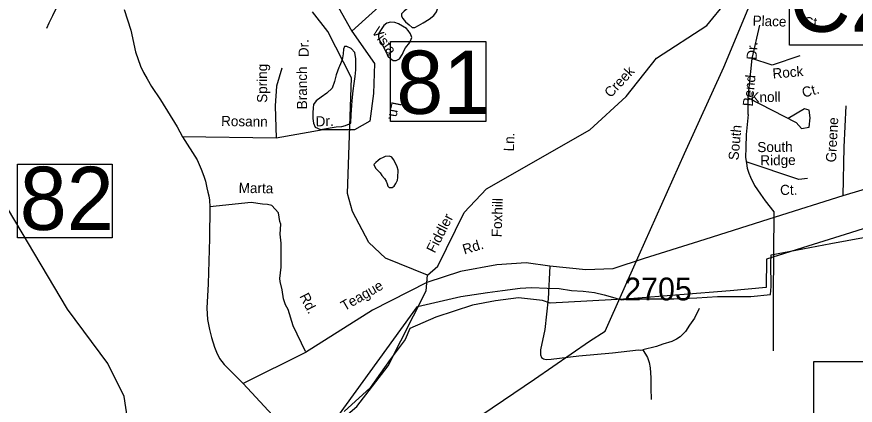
# Model space of a CAD drawing. Extents: x 1551653 to 1702041, y 811336 to 920032.
# Drawn here: x 1638801 to 1644240, y 833765 to 836287 of the extents above; entities that cross this region are included whole.
import ezdxf

# ---------------------------------------------------------------- set-up
doc = ezdxf.new("R2010")
doc.units = 0
for name, color, linetype in [('Old_Level_10', 7, 'Continuous'), ('Old_Level_21', 7, 'Continuous'), ('Old_Level_3', 7, 'Continuous'), ('Old_Level_31', 7, 'Continuous'), ('Old_Level_32', 7, 'Continuous'), ('Old_Level_35', 7, 'Continuous'), ('Old_Level_48', 7, 'Continuous'), ('Old_Level_49', 7, 'Continuous'), ('Old_Level_50', 7, 'Continuous'), ('Old_Level_56', 7, 'Continuous'), ('Old_Level_59', 7, 'Continuous'), ('Old_Level_62', 7, 'Continuous'), ('Old_Level_8', 7, 'Continuous')]:
    doc.layers.add(name, color=color, linetype=linetype)

msp = doc.modelspace()

# ---------------------------------------------------------------- linework, layer by layer
at = {"layer": 'Old_Level_3'}
msp.add_lwpolyline([(1650808.613, 831130.304), (1645970.409, 831130.304), (1643972.096, 831130.304), (1643972.096, 831415.422), (1643972.096, 834024.196), (1643972.096, 834048.906), (1644018.656, 834048.906), (1650808.613, 834048.906), (1650808.613, 831130.304)], dxfattribs=at)
at = {"layer": 'Old_Level_31'}
msp.add_line((1641464.819, 834563.407), (1641464.819, 834563.407), dxfattribs=at)
for points in [[(1643813.771, 836632.592), (1644869.353, 836632.592), (1644869.353, 836101.557), (1643813.771, 836101.557), (1643813.771, 836632.592)], [(1641225.439, 836124.843), (1641844.149, 836124.843), (1641844.149, 835605.572), (1641225.439, 835605.572), (1641225.439, 836124.843)], [(1638806.15, 835330.293), (1639420.284, 835330.293), (1639420.284, 834850.554), (1638806.15, 834850.554), (1638806.15, 835330.293)]]:
    msp.add_lwpolyline(points, dxfattribs=at)
at = {"layer": 'Old_Level_32'}
for points in [[(1645615.599, 835673.642), (1645150.15, 835446.772), (1645010.606, 835387.966), (1644694.798, 835285.057), (1644160.32, 835124.67), (1643719.657, 834985.006), (1643223.91, 834826.966), (1642869.767, 834716.98), (1642667.796, 834650.824), (1642491.53, 834643.473), (1642259.079, 834668.219), (1642106.145, 834689.3), (1641914.81, 834675.114), (1641679.185, 834632.559), (1641460.029, 834560.981)], [(1641460.029, 834560.981), (1641107.301, 834382.311), (1640673.665, 834106.991), (1640268.944, 833905.774)]]:
    msp.add_lwpolyline(points, dxfattribs=at)
at = {"layer": 'Old_Level_35'}
for p, q in [((1640973.324, 836193.178), (1641486.277, 836654.221)), ((1643619.532, 836233.002), (1643569.722, 836014.924)), ((1643881.04, 836033.616), (1643700.475, 835971.308)), ((1643569.722, 836014.924), (1643543.794, 835761.947)), ((1643700.475, 835971.308), (1643569.722, 836014.924)), ((1643569.722, 836014.924), (1643575.948, 836008.693)), ((1640519.669, 835953.443), (1640485.662, 835835.88)), ((1640485.662, 835835.88), (1640476.387, 835709.037)), ((1643544.771, 835651.535), (1643545.593, 835761.018)), ((1643545.593, 835761.018), (1643856.133, 835600.573)), ((1640476.387, 835709.037), (1640483.159, 835498.943)), ((1643909.836, 835688.584), (1643804.764, 835627.114)), ((1643940.968, 835679.238), (1643909.836, 835688.584)), ((1643947.194, 835629.391), (1643940.968, 835679.238)), ((1643856.133, 835600.573), (1643891.157, 835560.073)), ((1643940.968, 835569.419), (1643947.194, 835629.391)), ((1643891.157, 835560.073), (1643940.968, 835569.419)), ((1640483.159, 835498.943), (1639875.23, 835506.318)), ((1643874.814, 835229.84), (1643532.266, 835344.104)), ((1643930.851, 835236.071), (1643874.814, 835229.84))]:
    msp.add_line(p, q, dxfattribs=at)
for points in [[(1639487.766, 836437.28), (1639269.629, 836415.949), (1639167.769, 836415.614), (1639139.721, 836413.984), (1639115.597, 836408.472), (1639097.388, 836398.636), (1639079.137, 836376.996), (1639064.77, 836359.276), (1639031.781, 836291.71), (1639009.003, 836244.148), (1638992.51, 836210.464)], [(1640849.835, 836418.945), (1640973.324, 836193.178), (1641120.56, 835984.045), (1641115.81, 835789.171), (1641092.063, 835608.557), (1640992.322, 835551.521), (1640788.09, 835551.521), (1640483.159, 835498.943)], [(1639498.143, 836333.973), (1639540.111, 836198.551), (1639570.416, 836057.959), (1639603.477, 835965.335), (1639622.762, 835923.984), (1639647.557, 835882.634), (1639675.107, 835833.013), (1639732.963, 835747.556), (1639840.408, 835572.781), (1639875.23, 835506.318)], [(1644179.439, 835707.276), (1644164.996, 835439.626), (1644160.32, 835124.67)], [(1643544.771, 835651.535), (1643532.727, 835521.709), (1643529.42, 835437.729), (1643528.321, 835373.72), (1643533.748, 835335.587), (1643539.302, 835303.658), (1643548.656, 835271.45), (1643560.329, 835245.2), (1643587.438, 835190.82), (1643624.509, 835134.236), (1643655.663, 835091.782), (1643712.451, 835020.791)], [(1639875.23, 835506.318), (1639970.372, 835357.442), (1639996.319, 835296.854), (1640013.618, 835251.845), (1640023.997, 835218.954), (1640032.646, 835175.677), (1640039.566, 835147.979), (1640046.485, 835123.744), (1640051.674, 835096.046), (1640052.546, 835051.765)], [(1640673.792, 834114.223), (1640593.003, 834279.614), (1640560.318, 834385.65), (1640544.921, 834415.782), (1640530.576, 834456.031), (1640523.231, 834514.836), (1640509.72, 834567.063), (1640506.127, 834587.145), (1640515.887, 834661.85), (1640515.887, 834739.032), (1640515.887, 834816.215), (1640508.543, 834875.02), (1640514.611, 834939.622), (1640506.883, 834956.49), (1640497.526, 835014.684), (1640455.371, 835060.349), (1640427.484, 835066.72), (1640394.704, 835069.814), (1640321.261, 835080.84), (1640052.546, 835051.765)], [(1640052.546, 835051.765), (1640049.79, 834847.77), (1640041.525, 834552.804), (1640033.26, 834395.121), (1640038.77, 834320.69), (1640049.79, 834257.286), (1640063.566, 834204.909), (1640082.851, 834141.505), (1640096.626, 834108.424), (1640115.911, 834067.074), (1640146.217, 834028.48), (1640187.542, 833987.13), (1640223.357, 833951.293), (1640268.944, 833905.774)], [(1643712.451, 835020.791), (1643707.681, 834470.792), (1643707.894, 834116.797)], [(1642259.079, 834668.219), (1642248.062, 834455.048), (1642226.029, 834256.58), (1642198.865, 834125.042), (1642198.373, 834091.036), (1642204.049, 834074.91), (1642217.891, 834066.823), (1642235.814, 834062.46), (1642267.861, 834064.008), (1642446.181, 834084.999), (1642664.314, 834105.583), (1642834.599, 834124.933), (1642846.557, 834122.689), (1642862.4, 834124.369)], [(1643226.639, 834392.518), (1643197.534, 834329.073), (1643164.992, 834283.512), (1643138.177, 834244.034), (1643103.637, 834208.516), (1643079.51, 834192.997), (1643049.218, 834179.405), (1642990.999, 834160.376), (1642950.908, 834146.984), (1642862.4, 834124.369)], [(1642862.4, 834124.369), (1642891.593, 834073.949), (1642903.145, 834041.699), (1642908.657, 834007.768), (1642913.519, 833941.633), (1642914.379, 833875.58), (1642915.274, 833801.522)], [(1640268.944, 833905.774), (1640486.925, 833669.693), (1640634.813, 833428.375)]]:
    msp.add_lwpolyline(points, dxfattribs=at)
at = {"layer": 'Old_Level_48'}
msp.add_lwpolyline([(1640740.443, 833494.108), (1641400.601, 834406.338), (1641680.926, 834469.831), (1641854.706, 834497.141), (1641952.622, 834509.716), (1642066.513, 834525.231), (1642140.535, 834528.83), (1642240.686, 834525.175), (1642318.796, 834522.669), (1642399.055, 834510.018), (1642475.21, 834504.483), (1642548.402, 834495.927), (1642611.669, 834481.35), (1642665.931, 834466.829), (1642724.251, 834448.23), (1642723.237, 834449.25), (1642776.206, 834455.005), (1642861.269, 834456.511), (1642958.371, 834455.914), (1643063.47, 834456.284), (1643211.524, 834462.469), (1643345.539, 834470.766), (1643561.74, 834471.468), (1643690.703, 834482.836), (1643693.941, 834536.53), (1643692.835, 834684.496), (1643695.043, 834740.221), (1643853.767, 834770.66), (1644081.374, 834813.856), (1644294.022, 834853.088)], dxfattribs=at)
at = {"layer": 'Old_Level_49'}
msp.add_lwpolyline([(1644693.951, 835036.983), (1644210.233, 834884.937), (1643933.105, 834797.739), (1643663.667, 834713.001), (1643661.616, 834527.993), (1643427.65, 834507.987), (1642776.206, 834455.005), (1642260.495, 834427.978), (1642211.488, 834444.024), (1642054.418, 834461.812), (1641905.395, 834442.16), (1641756.272, 834413.83), (1641518.955, 834336.905), (1641351.397, 834263.731), (1641321.259, 834190.528), (1641223.427, 834060.794), (1641159.836, 833972.673), (1641093.798, 833877.209), (1640925.037, 833722.998)], dxfattribs=at)
at = {"layer": 'Old_Level_50'}
msp.add_line((1641468.209, 834572.122), (1641468.209, 834572.122), dxfattribs=at)
at = {"layer": 'Old_Level_56'}
msp.add_lwpolyline([(1638715.417, 831642.638), (1639001.142, 831798.921), (1639250.899, 831957.736), (1639654.218, 832238.697), (1640105.874, 832544.891), (1640632.008, 832902.2), (1641160.094, 833257.268), (1641684.388, 833612.615), (1642160.174, 833934.527), (1642516.948, 834180.012), (1642617.755, 834246.603), (1642837.925, 834741.799), (1643132.006, 835398.179), (1643386.927, 835958.903), (1643675.735, 836651.211), (1643916.7, 837224.225), (1644162.103, 837818.961), (1644374.684, 838344.328)], dxfattribs=at)
at = {"layer": 'Old_Level_59'}
for points in [[(1639977.958, 832883.578), (1639648.952, 833221.811), (1639558.934, 833407.434), (1639497.931, 833822.306), (1639391.919, 834034.586), (1639128.94, 834387.84), (1638613.952, 835251.724), (1638408.9, 835538.233), (1638122.955, 836016.722), (1637834.959, 836311.433), (1637745.966, 836497.056), (1637697.882, 836672.017), (1637254.969, 837344.075), (1637166.899, 837644.579), (1636985.941, 837838.661)], [(1641466.021, 834609.603), (1641532.971, 834667.274), (1641703.984, 835015.042), (1641848.033, 835169.652), (1642518.964, 835553.253), (1642754.979, 835768.353), (1642949.983, 836017.183), (1643278.066, 836230.488), (1643532.023, 836543.757), (1643684.992, 836859.025), (1643787.006, 836948.888), (1643887.071, 836989.54), (1644672.011, 837055.67)], [(1641466.021, 834609.603), (1641191.969, 834720.126), (1641085.034, 834820.858), (1640979.023, 835023.193), (1640946.932, 835138.74), (1640972.973, 835889.949), (1640817.954, 836191.836), (1640719.016, 836318.507)], [(1640695.395, 833463.357), (1640804.011, 833582.446), (1641005.987, 833755.561), (1641208.988, 834020.642), (1641456.999, 834507.948), (1641466.021, 834609.603)]]:
    msp.add_lwpolyline(points, dxfattribs=at)
at = {"layer": 'Old_Level_62'}
for points in [[(1641401.737, 836371.974), (1641371.492, 836355.57), (1641337.761, 836341.678), (1641313.462, 836323.121), (1641295.418, 836306.255), (1641295.623, 836289.8), (1641304.44, 836275.036), (1641321.357, 836254.531), (1641345.553, 836234.641), (1641366.366, 836217.263), (1641383.488, 836217.724), (1641406.351, 836230.028), (1641436.904, 836246.38), (1641476.069, 836270.013), (1641505.699, 836295.49), (1641523.743, 836317.943), (1641530.715, 836338.858), (1641530.408, 836371.719), (1641516.874, 836384.432), (1641493.908, 836393.146), (1641470.84, 836392.019), (1641435.058, 836382.022), (1641401.737, 836371.974)], [(1641202.222, 836245.611), (1641182.844, 836230.745), (1641159.161, 836196.809), (1641147.985, 836175.842), (1641146.653, 836158.925), (1641149.831, 836142.316), (1641162.339, 836120.273), (1641174.54, 836099.05), (1641186.638, 836076.289), (1641198.838, 836052.401), (1641207.963, 836030.819), (1641224.367, 836015.133), (1641241.899, 836003.24), (1641262.199, 836002.983), (1641284.243, 836014.005), (1641303.005, 836042.763), (1641311.207, 836065.627), (1641322.382, 836084.696), (1641349.859, 836119.76), (1641362.675, 836151.595), (1641355.806, 836174.663), (1641340.324, 836196.347), (1641329.867, 836209.266), (1641302.185, 836226.234), (1641277.578, 836241.613), (1641253.895, 836250.173), (1641224.572, 836251.301), (1641202.222, 836245.611)], [(1640958.927, 835590.521), (1640967.847, 835597.852), (1640969.283, 835648.858), (1640973.896, 835712.989), (1640978.407, 835763.995), (1640981.996, 835805.723), (1640990.3, 835854.32), (1640995.529, 835898.356), (1641000.655, 835941.622), (1641000.758, 836012.775), (1640994.299, 836054.605), (1640970.41, 836081.005), (1640941.395, 836093.975), (1640927.452, 836093.411), (1640919.557, 836076.494), (1640917.609, 836045.583), (1640910.945, 836006.213), (1640893.311, 835965.869)], [(1640893.311, 835965.869), (1640889.517, 835956.949), (1640873.421, 835908.454), (1640862.04, 835865.291), (1640846.046, 835822.179), (1640811.597, 835790.139), (1640775.816, 835765.072), (1640743.008, 835739.953), (1640725.681, 835716.987), (1640723.118, 835695.354), (1640721.17, 835663.674), (1640720.759, 835626.559), (1640724.963, 835595.545), (1640735.523, 835570.683), (1640770.074, 835555.56), (1640808.829, 835562.019), (1640846.866, 835566.94), (1640873.216, 835572.784), (1640910.33, 835573.809), (1640933.603, 835580.473), (1640958.927, 835590.521)], [(1641190.534, 835379.83), (1641176.898, 835373.063), (1641158.546, 835363.733), (1641145.525, 835353.276), (1641129.531, 835339.947), (1641117.125, 835327.234), (1641120.303, 835315.598), (1641129.428, 835302.269), (1641139.886, 835291.555), (1641157.52, 835273.46), (1641168.798, 835256.44), (1641185.1, 835237.063), (1641196.173, 835219.069), (1641202.529, 835202.46), (1641207.656, 835185.851), (1641216.473, 835177.803), (1641235.645, 835178.213), (1641248.051, 835186.978), (1641260.456, 835204.972), (1641269.684, 835224.708), (1641272.862, 835243.214), (1641275.118, 835290.786), (1641268.659, 835311.343), (1641255.228, 835340.973), (1641245.18, 835360.914), (1641233.39, 835374.653), (1641218.318, 835381.112), (1641190.534, 835379.83)]]:
    msp.add_lwpolyline(points, dxfattribs=at)

# ---------------------------------------------------------------- texts
at = {"layer": 'Old_Level_10'}
for s, rotation, p in [('Place', 358.046081, (1643573.309, 836229.375)), ('Ct.', 358.046081, (1643904.699, 836219.638)), ('Vista', 306.764764, (1641099.023, 836189.244)), ('Dr.', 90, (1640694.416, 836024.132)), ('Dr.', 86.765194, (1643600.03, 836005.323)), ('Spring', 90, (1640424.944, 835727.648)), ('Branch', 90, (1640683.48, 835685.883)), ('Rock', 4.837642, (1643706.061, 835884.913)), ('Bend', 84.699844, (1643574.904, 835702.304)), ('Ct.', 15.266061, (1643904.168, 835760.896)), ('Knoll', 1.194356, (1643560.839, 835730.36)), ('Ln.', 258.994156, (1641233.161, 835738.327)), ('Rosann', 359.102019, (1640125.736, 835577.497)), ('Dr.', 2.0845, (1640740.264, 835574.097)), ('Greene', 86.911356, (1644114.577, 835340.075)), ('South', 84.699844, (1643482.019, 835352.783)), ('Ln.', 88.076261, (1642025.435, 835411.93)), ('South', 0.690775, (1643605.203, 835407.517)), ('Ridge', 0.690775, (1643624.688, 835321.522)), ('Marta', 359.115389, (1640239.682, 835143.536)), ('Ct.', 0.690775, (1643752.754, 835129.53)), ('Foxhill', 88.076261, (1641945.78, 834854.62)), ('Rd.', 16.759711, (1641704.038, 834742.773)), ('Teague', 29.986928, (1640926.412, 834374.5)), ('Rd.', 297.066914, (1640632.902, 834472.879))]:
    msp.add_text(s, height=65.6167, rotation=rotation, dxfattribs=at).set_placement(p)
at = {"layer": 'Old_Level_21'}
for s, rotation, p in [('Creek', 47.025064, (1642653.52, 835756.706)), ('Fiddler', 62.964486, (1641512.593, 834747.58))]:
    msp.add_text(s, height=65.6167, rotation=rotation, dxfattribs=at).set_placement(p)
at = {"layer": 'Old_Level_31'}
for s, p in [('C25', (1643812.82, 836188.795)), ('81', (1641262.631, 835656.332)), ('82', (1638819.786, 834902.633))]:
    msp.add_text(s, height=410.1042, dxfattribs=at).set_placement(p)
at = {"layer": 'Old_Level_8'}
msp.add_text('2705', height=147.6375, dxfattribs=at).set_placement((1642740.819, 834445.431))

doc.saveas('drawing.dxf')
